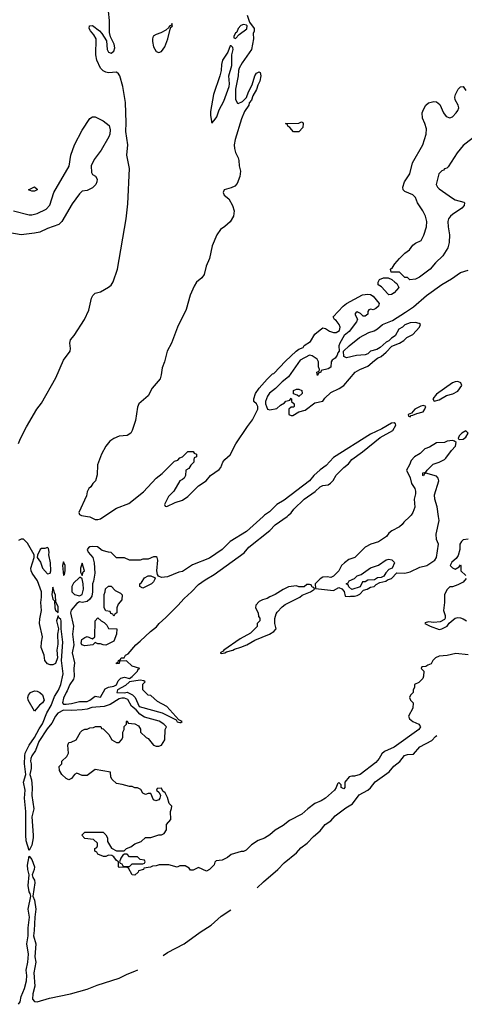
# Model space of a CAD drawing. Header units: inches. Extents: x 2293880 to 2522759, y 823965 to 1006879.
# Tile 297 of 325: x 2503719 to 2507080, y 856312 to 863755. Entities that reach past the tile are written whole.
import ezdxf

# ---------------------------------------------------------------- set-up
doc = ezdxf.new("R2010")
doc.units = ezdxf.units.IN
doc.header["$MEASUREMENT"] = 0
doc.layers.add('C5805', color=7, linetype='Continuous')
doc.layers.add('C5806', color=7, linetype='Continuous')

msp = doc.modelspace()

# ---------------------------------------------------------------- linework, layer by layer
at = {"layer": 'C5805', "color": 5, "elevation": 20}
for points in [[(2505559.8, 860000), (2505434, 859886), (2505310, 859809.3), (2505250.5, 859749.5), (2505154.6, 859685.4), (2505025.8, 859634.2), (2504950, 859584), (2504921.4, 859578.6), (2504836.9, 859543.1), (2504790, 859538), (2504767.3, 859547.3), (2504760.4, 859560.4), (2504755.3, 859590), (2504762, 859670), (2504758, 859690), (2504750, 859695.3), (2504730, 859695.3), (2504690, 859678), (2504650, 859678), (2504630, 859668.7), (2504549.1, 859669.1), (2504510, 859688), (2504450, 859688), (2504410, 859728), (2504390, 859728.7), (2504342, 859742), (2504306, 859770), (2504270, 859772.3), (2504250, 859769.4), (2504238.4, 859761.6), (2504228.8, 859750), (2504235.5, 859730), (2504270.4, 859690.4), (2504282.3, 859650), (2504285.7, 859570), (2504276.3, 859510), (2504268.4, 859490), (2504268.6, 859430), (2504263.4, 859396.6), (2504250, 859374), (2504230, 859357.2), (2504190, 859349.3), (2504170, 859355.3), (2504150, 859341.2), (2504107.9, 859292.1), (2504103.7, 859270), (2504124.6, 859170), (2504118.8, 859110), (2504127.8, 859030), (2504116.5, 858970), (2504133.5, 858893.5), (2504128.3, 858850), (2504130.3, 858789.7), (2504125.3, 858770), (2504097, 858730), (2504078.2, 858681.8), (2504068.9, 858670), (2504050, 858625.2), (2504043.1, 858590), (2504050, 858582), (2504070, 858580.3), (2504110, 858585.7), (2504170, 858600.9), (2504230, 858601.1), (2504249.3, 858610), (2504290, 858640.7), (2504330, 858634.8), (2504363.8, 858696.2), (2504389.6, 858710.4), (2504430, 858718), (2504450, 858726.8), (2504463.8, 858756.2), (2504482.3, 858777.7), (2504510, 858784.4), (2504550, 858776), (2504570, 858791), (2504608.7, 858830), (2504615.3, 858844.7), (2504626, 858850), (2504568.4, 858868.4), (2504527.3, 858907.3), (2504474, 858906), (2504471.2, 858888.9), (2504450, 858886), (2504450, 858894), (2504462, 858898), (2504466, 858910), (2504482, 858918), (2504486, 858930), (2504508, 858932), (2504518, 858950), (2504538, 858962), (2504596, 859030), (2504630, 859056.3), (2504706.6, 859130), (2504753.9, 859166.1), (2504772.3, 859190), (2504824.2, 859235.8), (2504914.3, 859325.7), (2504960.9, 859379.1), (2505018, 859430), (2505070, 859484.9), (2505119.7, 859520.3), (2505190, 859560.4), (2505414.5, 859725.5), (2505451.7, 859768.3), (2505610, 859894), (2505650, 859937.3), (2505739.4, 860000)], [(2504231.4, 860000), (2504250, 859997.3), (2504290, 859977.3), (2504310, 859977.3), (2504330, 859982.8), (2504355.7, 860000)], [(2506667.4, 860000), (2506622.4, 859957.6), (2506610, 859939), (2506590, 859921.2), (2506531.3, 859890), (2506510, 859874), (2506490.6, 859849.4), (2506430, 859808.7), (2506374, 859790), (2506330, 859768), (2506251, 859689), (2506206.4, 859673.6), (2506174, 859650), (2506151.6, 859628.4), (2506132, 859590), (2506090, 859548), (2506070, 859538), (2506043.1, 859543.1), (2506010, 859542), (2505990, 859528.7), (2505952, 859490), (2505954, 859454), (2506090, 859441), (2506130, 859462), (2506152.7, 859452.7), (2506172.7, 859432.7), (2506178, 859398), (2506214, 859394), (2506222, 859398), (2506250, 859396), (2506270, 859402.8), (2506290, 859411.3), (2506318, 859442), (2506346, 859450), (2506370, 859466), (2506398, 859470), (2506414.6, 859485.4), (2506440.4, 859499.6), (2506486, 859510), (2506499, 859521), (2506530, 859532), (2506570, 859574), (2506630, 859571), (2506670, 859580.7), (2506743.3, 859616.7), (2506795.3, 859630), (2506857.2, 859670), (2506869.4, 859690.6), (2506884, 859790), (2506870, 859826), (2506867.2, 859867.2), (2506889.6, 859970), (2506885, 860000)], [(2507110, 858954), (2507016.8, 858963.2), (2506950, 858948.7), (2506890, 858944), (2506862, 858930), (2506842, 858910), (2506830, 858886), (2506803.6, 858876.4), (2506790, 858866), (2506758, 858862), (2506754, 858850), (2506774, 858830), (2506771.6, 858791.6), (2506765.4, 858774.6), (2506735.3, 858744.7), (2506702, 858730), (2506702, 858710), (2506692.7, 858687.3), (2506692, 858670), (2506672, 858650), (2506664.7, 858630), (2506672, 858610), (2506692, 858590), (2506691.3, 858551.3), (2506658, 858490), (2506664.7, 858470), (2506690.6, 858450.6), (2506736, 858430), (2506747.3, 858410), (2506735.5, 858390), (2506550, 858256), (2506475.9, 858224.1), (2506455.9, 858204.1), (2506435.5, 858170), (2506410, 858140.7), (2506292.1, 858047.9), (2506250, 858036), (2506230, 858037.2), (2506208, 858032), (2506176.3, 857990), (2506176.3, 857950), (2506170, 857941.2), (2506148, 857950), (2506148, 857970), (2506130, 857988), (2506121, 857979), (2506112, 857950), (2506097.3, 857930), (2506031, 857870), (2505998, 857850), (2505950, 857829.2), (2505896, 857790), (2505851.3, 857750), (2505758, 857702), (2505710, 857664), (2505650.7, 857629.3), (2505610, 857594), (2505568, 857568), (2505522, 857550), (2505470, 857518), (2505430, 857478), (2505410, 857468), (2505392.7, 857467.3), (2505316.9, 857443.1), (2505290, 857422), (2505250, 857402), (2505203.6, 857396.4), (2505192.7, 857387.3), (2505190, 857366), (2505154, 857330), (2505130, 857318), (2505070, 857346), (2505030, 857326), (2505010, 857326), (2505000.4, 857340.4), (2504970, 857358), (2504930, 857358), (2504910, 857348), (2504847.3, 857367.3), (2504772.7, 857367.3), (2504750, 857358), (2504723.6, 857356.4), (2504707.3, 857347.3), (2504658, 857342), (2504654, 857330), (2504618, 857322), (2504614, 857310), (2504590, 857289.2), (2504568, 857290), (2504542, 857342), (2504527.3, 857347.3), (2504470, 857346), (2504466, 857350), (2504466, 857390), (2504450, 857398), (2504430, 857426), (2504416.4, 857436.4), (2504390, 857438), (2504370, 857428), (2504351.6, 857428.4), (2504310, 857446), (2504302, 857462), (2504286, 857470), (2504286, 857490), (2504302, 857498), (2504306, 857510), (2504306, 857530), (2504276.4, 857556.4), (2504210, 857566), (2504188, 857590), (2504210, 857614), (2504350, 857614), (2504370, 857594), (2504382, 857570), (2504383.6, 857543.6), (2504411.6, 857491.6), (2504450, 857472), (2504488.4, 857471.6), (2504507.3, 857472.7), (2504526, 857490), (2504558, 857502), (2504590, 857524.7), (2504638, 857542), (2504670, 857572), (2504710, 857574), (2504770, 857592), (2504790, 857592), (2504810, 857602), (2504828, 857630), (2504828.7, 857670), (2504862, 857710), (2504858, 857770), (2504867.3, 857792.7), (2504868, 857810), (2504848, 857830), (2504836.4, 857876.4), (2504818, 857910), (2504802, 857922), (2504790, 857946), (2504758, 857942), (2504754, 857930), (2504772.7, 857912.7), (2504782, 857890), (2504778, 857870), (2504770, 857858), (2504748.8, 857848.9), (2504730, 857858), (2504710, 857906), (2504690, 857906), (2504670, 857898), (2504650, 857908), (2504634.6, 857934.6), (2504610, 857948), (2504588.8, 857948.9), (2504570, 857958), (2504550, 857958), (2504494.6, 857974.6), (2504450, 857982), (2504418, 858010), (2504408, 858030), (2504406, 858066), (2504290, 858088), (2504230, 858042), (2504190, 858042), (2504150, 858058), (2504132, 858048), (2504110, 858018), (2504090, 858008), (2504070, 858018), (2504038, 858050), (2504020.4, 858080.4), (2504018, 858110), (2504038, 858130), (2504038, 858150), (2504074.6, 858185.4), (2504088, 858210), (2504082, 858270), (2504089.1, 858290.9), (2504107.3, 858292.7), (2504146, 858310), (2504178, 858370), (2504190, 858382), (2504210, 858392), (2504230, 858392), (2504250, 858402), (2504276.4, 858403.6), (2504292.7, 858412.7), (2504331.6, 858411.6), (2504338, 858398), (2504350, 858394), (2504392.7, 858352.7), (2504414, 858310), (2504450, 858292), (2504470, 858292), (2504488, 858310), (2504498, 858330), (2504498, 858370), (2504508, 858390), (2504508.4, 858411.6), (2504526, 858430), (2504526, 858450), (2504530, 858454), (2504538, 858438), (2504590, 858432), (2504616.9, 858416.9), (2504631.3, 858391.3), (2504632, 858370), (2504674, 858330), (2504690, 858322), (2504730, 858272), (2504750, 858262), (2504770, 858262), (2504790, 858272), (2504815.3, 858310), (2504818, 858390), (2504828, 858410), (2504808.7, 858430), (2504773.3, 858453.3), (2504661.3, 858481.3), (2504625.8, 858505.8), (2504599.1, 858539.1), (2504564.7, 858564.7), (2504535.8, 858615.8), (2504510, 858627), (2504490, 858627), (2504470, 858620.9), (2504401.4, 858578.6), (2504356.2, 858563.8), (2504264, 858556), (2504230, 858544), (2504190, 858538.5), (2504113.8, 858533.8), (2504050, 858536), (2504007.5, 858512.5), (2503988.8, 858491.2), (2503962.5, 858437.5), (2503925.4, 858394.6), (2503862.3, 858297.7), (2503838, 858230), (2503810.2, 858190), (2503803.2, 858170), (2503800.3, 858150), (2503805.3, 858130), (2503804.4, 858095.6), (2503796.4, 858050), (2503809.2, 858009.2), (2503813.7, 857950), (2503810.2, 857890.2), (2503826.5, 857790), (2503810.2, 857730), (2503821.6, 857590), (2503819.7, 857570), (2503810, 857515.3), (2503790, 857475.3), (2503768.8, 857548.8), (2503764.2, 857590), (2503766.2, 857770), (2503755.8, 857870), (2503758.9, 857930), (2503748.7, 857990), (2503766, 858050), (2503755.3, 858130), (2503756.8, 858190), (2503760.8, 858210), (2503789.9, 858270.1), (2503830.9, 858329.1), (2503864.8, 858395.2), (2503890, 858433), (2503923.9, 858516), (2503956.4, 858570), (2503981, 858639), (2504012.1, 858687.8), (2504029.5, 858729.5), (2504047.6, 858810), (2504035.1, 858910), (2504043.7, 859050), (2504032.8, 859150), (2504033.1, 859210), (2504030, 859221.2), (2504014.5, 859234.5), (2504010, 859248), (2503998, 859210), (2504012, 859150), (2504004, 859110), (2504006.4, 859033.6), (2503998.8, 858990), (2504004.7, 858930), (2503990, 858888), (2503970, 858878), (2503950, 858878), (2503930, 858886), (2503908, 858910), (2503904, 858950), (2503881.6, 859010), (2503883, 859050), (2503891.8, 859090), (2503867.4, 859190), (2503870, 859224.7), (2503884.7, 859290), (2503877.7, 859350), (2503883.5, 859390), (2503882.6, 859430), (2503853.3, 859513.3), (2503813.2, 859570), (2503805.2, 859590), (2503804, 859610), (2503829, 859690), (2503828.7, 859710), (2503778, 859798), (2503748.4, 859828.4), (2503730, 859828.7), (2503710, 859819)], [(2507110, 859829.2), (2507070, 859822), (2507058, 859810), (2507046, 859790), (2507046.8, 859750), (2507034.4, 859705.6), (2507018, 859682), (2506984.7, 859655.3), (2506972, 859630), (2506990, 859612), (2507010, 859602), (2507042, 859618), (2507050, 859634), (2507054, 859630), (2507054, 859590), (2507090, 859554)], [(2507094, 859530), (2507070, 859502), (2507030, 859482), (2506990, 859468.7), (2506970, 859468), (2506950, 859448), (2506930.9, 859409.1), (2506930.7, 859349.3), (2506922, 859290), (2506934.8, 859250), (2506934.8, 859230), (2506930, 859222), (2506896.9, 859203.1), (2506850, 859199), (2506810, 859204), (2506784.7, 859195.3), (2506782, 859190), (2506822, 859170), (2506890, 859146), (2506910, 859151), (2506950, 859171.3), (2506966.3, 859193.7), (2507009.6, 859230.4), (2507030, 859235.5), (2507050, 859233.4), (2507070, 859226.8), (2507096, 859210)], [(2505514.3, 857191.7), (2505562.7, 857237.3), (2505670, 857330.2), (2505718.7, 857381.3), (2505810, 857456.2), (2505844, 857495.9), (2505892.8, 857530), (2505939.2, 857580.8), (2505990, 857624.2), (2506028.6, 857671.4), (2506070, 857699.3), (2506103.6, 857736.4), (2506183.5, 857796.5), (2506233.7, 857826.3), (2506285.4, 857894.6), (2506350, 857931), (2506371.4, 857948.6), (2506406.4, 857993.6), (2506510.6, 858069.4), (2506546.9, 858113.2), (2506591.8, 858148.2), (2506627.8, 858192.2), (2506650, 858201.5), (2506696.3, 858203.7), (2506742.9, 858257.1), (2506832.9, 858307), (2506862.6, 858337.4), (2506870.7, 858343.2)], [(2503710, 856311.7), (2503722.8, 856330), (2503728.8, 856370), (2503754.3, 856430), (2503770.8, 856490), (2503772.8, 856530), (2503768.2, 856570), (2503779.8, 856630), (2503785, 856690), (2503772.1, 856770), (2503781.8, 856830), (2503782.6, 856890), (2503794, 856970), (2503784, 857030), (2503802.7, 857130), (2503798, 857150), (2503790, 857161.2), (2503782, 857210), (2503789.8, 857289.8), (2503779.3, 857330), (2503776.8, 857363.2), (2503790, 857432), (2503810, 857407.7), (2503831.2, 857350), (2503828.9, 857330), (2503814, 857290), (2503818.4, 857270), (2503830.2, 857250.2), (2503833.2, 857230), (2503818.8, 857130), (2503830, 857098), (2503841, 857030), (2503832.1, 856970), (2503829, 856870), (2503822.4, 856830), (2503840.5, 856770), (2503833.7, 856670), (2503841, 856630), (2503826.8, 856550), (2503833.2, 856450), (2503819.3, 856390), (2503815.8, 856350), (2503830, 856332.9), (2503850, 856330.2), (2503942.9, 856357.1), (2504102.7, 856390), (2504230, 856425), (2504304.2, 856455.8), (2504471.1, 856508.9), (2504530, 856540.7), (2504590, 856561.8), (2504612.2, 856572.8)], [(2504804.3, 856680.5), (2504836.8, 856703.2), (2504962.2, 856770), (2505083, 856857), (2505166, 856910), (2505241.3, 856978.8), (2505314.2, 857026.1)]]:
    msp.add_lwpolyline(points, dxfattribs=at)
for points in [[(2503930, 859766), (2503910, 859758), (2503883.6, 859756.4), (2503874, 859750), (2503852.7, 859707.3), (2503852, 859690), (2503874.8, 859654.8), (2503891.3, 859610), (2503930, 859566), (2503950, 859572), (2503953, 859590), (2503952.4, 859650), (2503939, 859710), (2503942, 859730), (2503936.4, 859756.4)], [(2506230, 859448), (2506207.3, 859467.3), (2506202, 859482), (2506186, 859490), (2506202, 859498), (2506210, 859514), (2506250, 859532), (2506270, 859551.3), (2506299, 859561), (2506370, 859611.3), (2506430, 859631), (2506490, 859671), (2506510, 859676), (2506531.2, 859671.1), (2506550, 859654), (2506552, 859650), (2506534, 859610), (2506510, 859598), (2506485.4, 859574.6), (2506471.6, 859548.4), (2506450, 859538), (2506423.6, 859536.4), (2506399.6, 859520.4), (2506350, 859518), (2506330, 859506), (2506310, 859506), (2506291.3, 859468.7)], [(2504050, 859658), (2504042.8, 859630), (2504050, 859554), (2504058, 859562), (2504062, 859590), (2504062, 859630)], [(2504190, 859646), (2504178, 859610), (2504179.6, 859579.6), (2504190, 859554), (2504199, 859581), (2504208, 859590)], [(2504178, 859538), (2504170, 859538), (2504125.4, 859494.6), (2504112, 859470), (2504114, 859430), (2504132, 859410), (2504170, 859398.8), (2504190, 859411), (2504200.7, 859450), (2504198.4, 859490), (2504190, 859528)], [(2504650, 859458), (2504626, 859470), (2504628, 859490), (2504640.4, 859499.6), (2504663.1, 859536.9), (2504690, 859551.3), (2504711.2, 859551.1), (2504738, 859538), (2504742, 859530), (2504730, 859506), (2504714, 859490), (2504670, 859468)], [(2503970, 859466), (2503961, 859410), (2503970, 859374), (2503982, 859362), (2503984, 859310), (2503990, 859292), (2504010, 859274), (2504010, 859318), (2503992.9, 859352.9), (2503990, 859406), (2503981.2, 859421.2)], [(2504430, 859246), (2504422, 859262), (2504407.3, 859267.3), (2504402, 859282), (2504370, 859286), (2504358, 859310), (2504358, 859410), (2504366, 859430), (2504367.3, 859452.7), (2504390, 859474), (2504410, 859472), (2504439.6, 859439.6), (2504479.8, 859419.8), (2504492.7, 859407.3), (2504491.6, 859368.4), (2504463.6, 859336.4), (2504454, 859310), (2504454, 859270), (2504438, 859262)], [(2505910, 859486), (2505890, 859486), (2505870, 859468), (2505830, 859468), (2505810, 859475.3), (2505750, 859468), (2505710, 859448.7), (2505650.7, 859409.3), (2505610, 859393.2), (2505590, 859379), (2505554, 859370), (2505530, 859358), (2505504.7, 859330), (2505502, 859310), (2505522, 859270), (2505523.6, 859243.6), (2505534, 859230), (2505534, 859210), (2505514, 859190), (2505512.7, 859167.3), (2505463.6, 859116.4), (2505384.5, 859075.5), (2505262, 858990), (2505258, 858982), (2505234, 858970), (2505243.6, 858963.6), (2505270, 858967.7), (2505283.1, 858976.9), (2505330, 858988.4), (2505342.9, 858997.1), (2505390, 859010.7), (2505435.3, 859030), (2505496.2, 859063.8), (2505608, 859110), (2505639, 859130), (2505657.2, 859150), (2505648, 859190), (2505648.4, 859228.4), (2505656.5, 859263.5), (2505664.1, 859275.9), (2505702.9, 859317.1), (2505726, 859334), (2505835.3, 859390), (2505855.1, 859404.9), (2505918, 859430), (2505946, 859450), (2505942, 859462), (2505930, 859466), (2505922, 859482)], [(2504370, 859028), (2504350, 859028.7), (2504330, 859038), (2504310, 859038), (2504290, 859046), (2504271.6, 859028.4), (2504210, 859022), (2504188.8, 859028.9), (2504183.1, 859043.1), (2504189.4, 859070.6), (2504210, 859084.7), (2504230, 859092), (2504270, 859074), (2504286, 859090), (2504288.8, 859211.1), (2504310, 859234), (2504334, 859210), (2504356.9, 859196.9), (2504376.9, 859176.9), (2504390, 859154), (2504452, 859150), (2504451.3, 859110), (2504430, 859058)], [(2504630, 858761.2), (2504550, 858748.7), (2504518.5, 858721.5), (2504458, 858690), (2504454, 858670), (2504510, 858666), (2504530, 858670.6), (2504572.2, 858652.2), (2504590.4, 858630.4), (2504623.1, 858563.1), (2504795.9, 858515.9), (2504902, 858462), (2504910, 858447.3), (2504930, 858442), (2504938, 858442), (2504946, 858450), (2504922, 858462), (2504830, 858562), (2504760.2, 858600.2), (2504710, 858646), (2504690, 858648), (2504650, 858688), (2504648.8, 858731.1), (2504666, 858750), (2504656.4, 858756.4)], [(2503830, 858528), (2503783.7, 858610), (2503779.5, 858630), (2503784.5, 858650), (2503800.9, 858670), (2503830, 858681.6), (2503850, 858679.3), (2503870.8, 858670), (2503890.4, 858650.4), (2503904.7, 858610), (2503891.3, 858590), (2503867.3, 858572.7)], [(2504530, 857448), (2504510, 857448), (2504499.6, 857440.4), (2504483.6, 857416.4), (2504474, 857390), (2504478, 857378), (2504490, 857374), (2504498, 857358), (2504510, 857354), (2504550, 857354), (2504570, 857374), (2504650, 857374), (2504662, 857378), (2504666, 857390), (2504662, 857402), (2504630, 857406), (2504610, 857426), (2504550, 857426)]]:
    msp.add_lwpolyline(points, close=True, dxfattribs=at)
at = {"layer": 'C5806', "color": 5, "elevation": 20}
for points in [[(2503710, 860551), (2503725.1, 860590), (2503770, 860676.3), (2503848.1, 860810), (2503883.8, 860856.2), (2503992, 861048.1), (2504050, 861181), (2504099.3, 861250), (2504102.7, 861270), (2504097.2, 861310), (2504103.7, 861336.3), (2504130, 861366.8), (2504209.5, 861490), (2504241, 861559), (2504262, 861650), (2504270.9, 861669.1), (2504290, 861688.5), (2504330, 861698.9), (2504390, 861733.4), (2504410.6, 861749.4), (2504425.2, 861774.8), (2504459.3, 861870), (2504524.8, 862250), (2504536.1, 862363.9), (2504549.1, 862630), (2504529.8, 862730), (2504537.1, 862810), (2504521.7, 862910), (2504524.2, 862975.8), (2504517.3, 863130), (2504497.8, 863250), (2504476.2, 863330), (2504466.6, 863346.6), (2504450, 863358.2), (2504390, 863354.8), (2504370, 863359.3), (2504349.4, 863369.4), (2504329.8, 863390), (2504303.1, 863450), (2504293.1, 863490), (2504296.9, 863610), (2504280.1, 863640.1), (2504253.2, 863670), (2504244, 863690), (2504246, 863710), (2504268.8, 863711.1), (2504322.8, 863670), (2504340.7, 863650), (2504375.3, 863595.3), (2504380.3, 863530), (2504390, 863510.5), (2504410, 863503.1), (2504430, 863517.1), (2504436.9, 863543.1), (2504433.8, 863570), (2504405.8, 863625.8), (2504398.3, 863658.3), (2504398.6, 863750), (2504383.4, 863890)], [(2505437.6, 863790), (2505455.5, 863735.5), (2505490.5, 863690), (2505490.6, 863669.4), (2505484.7, 863650), (2505486, 863610), (2505470.8, 863530), (2505401, 863430), (2505378, 863390), (2505372, 863370), (2505371, 863331), (2505350.8, 863230), (2505351.2, 863151.1), (2505365.4, 863125.4), (2505370, 863122), (2505403.1, 863136.9), (2505434, 863166), (2505449, 863210), (2505477.2, 863262.8), (2505495.3, 863330), (2505510, 863352), (2505530, 863362), (2505536, 863356), (2505541, 863330), (2505534, 863290), (2505518.8, 863261.2), (2505510, 863228.7), (2505481.4, 863178.6), (2505470, 863148), (2505454.4, 863125.6), (2505450, 863108.7), (2505419.1, 863060.9), (2505394.4, 863005.6), (2505347.8, 862850), (2505340.9, 862810), (2505342, 862782), (2505350, 862751), (2505371, 862710), (2505376, 862690), (2505377.3, 862650), (2505387.7, 862610), (2505383.8, 862570), (2505362.4, 862517.6), (2505343.8, 862496.2), (2505316.3, 862483.7), (2505264.7, 862470), (2505256, 862450), (2505264.7, 862430), (2505299.9, 862399.9), (2505327.7, 862350), (2505339.1, 862310), (2505335.8, 862270), (2505310, 862227.3), (2505270, 862191.8), (2505237.3, 862170), (2505207.7, 862130), (2505174.2, 862045.8), (2505154.7, 861950), (2505128.5, 861891.5), (2505114, 861830), (2505095, 861805), (2505054.6, 861770), (2505038.2, 861741.8), (2505008.4, 861671.6), (2504976.4, 861563.6), (2504910.4, 861430.4), (2504865.5, 861310), (2504832.6, 861250), (2504814.4, 861170), (2504795.4, 861124.6), (2504788.4, 861070), (2504779.7, 861040.3), (2504719.6, 860970), (2504689.2, 860910.8), (2504618.8, 860850), (2504610, 860826), (2504593.8, 860726.2), (2504568.7, 860650), (2504558, 860630), (2504530, 860611.5), (2504470, 860607.6), (2504430.7, 860590), (2504399.1, 860570), (2504369, 860531), (2504338, 860470), (2504306, 860390), (2504305.4, 860314.6), (2504291.3, 860270), (2504272, 860250), (2504256.9, 860223.1), (2504242, 860210), (2504230, 860186), (2504224.7, 860155.3), (2504166, 860030), (2504170, 860014), (2504186.4, 860006.4), (2504231.4, 860000)], [(2507250, 862943.1), (2507070, 862803), (2507026.7, 862750), (2506956.8, 862643.2), (2506947.1, 862632.9), (2506930, 862628), (2506922, 862618), (2506910, 862613.2), (2506887.7, 862590), (2506867.7, 862510), (2506876, 862490), (2506890, 862476), (2506990, 862405.5), (2507010, 862393), (2507075.3, 862375.3), (2507082, 862370), (2507078, 862350), (2507062, 862330), (2506990, 862283.7), (2506974, 862270), (2506960.5, 862250), (2506955.5, 862230), (2506957.1, 862190), (2506968.2, 862130), (2506964.9, 862070), (2506954.9, 862030), (2506916.3, 861970), (2506862, 861918), (2506822.8, 861870), (2506741, 861810), (2506710, 861793.2), (2506668.7, 861788.7), (2506650, 861806), (2506630, 861806), (2506590, 861846), (2506527.3, 861847.3), (2506522, 861870), (2506538, 861882), (2506554, 861910), (2506590, 861950.8), (2506629.6, 861990.4), (2506664.1, 862015.9), (2506690, 862050.7), (2506710, 862066), (2506753.2, 862086.8), (2506773.8, 862126.2), (2506793.3, 862190), (2506796.3, 862230), (2506786, 862270), (2506766, 862310), (2506725.6, 862370), (2506711.1, 862411.1), (2506691.1, 862431.1), (2506630, 862456), (2506618, 862470), (2506614.5, 862490), (2506627.6, 862530), (2506666.9, 862590), (2506686.9, 862673.1), (2506765.1, 862810), (2506792.2, 862890), (2506793.5, 862930), (2506782, 862970), (2506763.8, 863010), (2506761.4, 863050), (2506770, 863076.3), (2506790, 863110.4), (2506810, 863126.4), (2506850, 863137.6), (2506870, 863133.7), (2506894, 863114), (2506921.3, 863050), (2506942.9, 863022.8), (2506970, 863014), (2506990, 863021.3), (2507018.7, 863050), (2507031.6, 863070), (2507037.6, 863090), (2507032, 863110), (2507010, 863149), (2507008.1, 863170), (2507012, 863190), (2507032.7, 863230), (2507050, 863247.3), (2507070.3, 863250.3), (2507090, 863221)], [(2503671, 862310), (2503790, 862279.6), (2503810, 862279.6), (2503850, 862290.2), (2503917.7, 862322.3), (2503946.8, 862353.2), (2503977.7, 862450), (2504091.9, 862648.2), (2504106.3, 862730), (2504132.8, 862810), (2504190, 862920.5), (2504250, 863007.3), (2504270, 863020.7), (2504290, 863020.7), (2504350, 862990.5), (2504394.2, 862954.2), (2504403, 862923), (2504400.3, 862890), (2504393.7, 862870), (2504335.8, 862770), (2504282.7, 862697.4), (2504259.5, 862650), (2504261.3, 862601.3), (2504270, 862586), (2504292.7, 862572.7), (2504304.9, 862550), (2504303, 862530), (2504294.4, 862510), (2504270, 862485.2), (2504230, 862464), (2504190, 862458.4), (2504170, 862439.5), (2504116.3, 862363.7), (2504037.4, 862230), (2504013.4, 862206.6), (2503930, 862176.8), (2503869.8, 862149.8), (2503830, 862140.3), (2503730, 862129.8), (2503510, 862167.9)], [(2504355.7, 860000), (2504450, 860063.1), (2504542.9, 860097.1), (2504654.7, 860185.3), (2504749.3, 860290), (2504796.2, 860323.8), (2504890, 860418), (2504914, 860426), (2504930, 860442), (2504948.4, 860451.6), (2504990, 860492), (2505030, 860492), (2505038, 860478), (2505054, 860470), (2505054, 860450), (2505038, 860442), (2505034, 860430), (2505034, 860410), (2505011.6, 860388.4), (2504996.9, 860363.1), (2504974, 860350), (2504972, 860310), (2504962, 860290), (2504950, 860278), (2504930, 860268), (2504884.7, 860190), (2504844.7, 860150), (2504814, 860090), (2504818, 860078), (2504830, 860074), (2504894.6, 860105.4), (2504950, 860122.8), (2504990, 860151.3), (2505069.4, 860230.6), (2505129, 860270), (2505162, 860310), (2505226.3, 860353.7), (2505239, 860370), (2505254, 860410), (2505269, 860430), (2505310, 860464.7), (2505352.7, 860550), (2505439.5, 860680.5), (2505479, 860730), (2505518, 860810), (2505518, 860830), (2505508, 860850), (2505488, 860870), (2505488, 860890), (2505502, 860930), (2505529, 860970), (2505590, 861038), (2505630, 861078), (2505639, 861081), (2505726.8, 861173.2), (2505808.7, 861250), (2505830, 861264.7), (2505862, 861278), (2505870, 861291.3), (2505916.5, 861323.5), (2505950, 861378), (2505990, 861411), (2506010, 861424.7), (2506030, 861421), (2506059.8, 861399.8), (2506090, 861390.8), (2506110, 861391), (2506135.3, 861404.7), (2506142, 861430), (2506134, 861450), (2506110, 861482), (2506098, 861490), (2506088.7, 861510), (2506164, 861590), (2506190, 861610.8), (2506310, 861676), (2506350, 861681), (2506370, 861678), (2506390, 861666), (2506434.8, 861610), (2506430.6, 861590), (2506410, 861572.7), (2506390, 861562.7), (2506372.7, 861567.3), (2506358, 861562), (2506351.3, 861548.7), (2506350.8, 861530), (2506330, 861513.2), (2506314.6, 861514.6), (2506294.6, 861534.6), (2506270, 861548), (2506259.6, 861540.4), (2506252, 861530), (2506271.3, 861491.3), (2506264.7, 861470), (2506210, 861399), (2506171.2, 861368.9), (2506138, 861310), (2506132, 861290), (2506134, 861250), (2506123.6, 861236.4), (2506119.6, 861220.4), (2506103.6, 861196.4), (2506079.6, 861180.4), (2506072, 861170), (2506070, 861128.7), (2506050, 861115.3), (2505998, 861102), (2505994, 861090), (2505978, 861082), (2505970, 861066), (2505966, 861090), (2505982, 861098), (2505986, 861110), (2505978, 861130), (2505978, 861170), (2505968, 861190), (2505930, 861215.3), (2505910, 861218), (2505838, 861182), (2505750, 861055.3), (2505702.5, 861017.5), (2505653.4, 860966.6), (2505607.7, 860932.3), (2505591.3, 860910), (2505578, 860870), (2505576, 860850), (2505591.6, 860811.6), (2505610, 860804.7), (2505663.1, 860816.9), (2505690, 860842), (2505720.4, 860859.6), (2505730, 860872), (2505762, 860878), (2505770, 860894), (2505774, 860890), (2505774, 860870), (2505794, 860850), (2505794, 860830), (2505790, 860826), (2505770, 860826), (2505754, 860810), (2505754, 860770), (2505770, 860762), (2505783.6, 860763.6), (2505828.4, 860791.6), (2505876.5, 860803.5), (2505950, 860858), (2506010, 860872), (2506025.6, 860894.4), (2506070, 860936), (2506133.6, 860966.4), (2506168.7, 860990), (2506254, 861090), (2506290, 861110.8), (2506350, 861136), (2506400.2, 861179.8), (2506423.7, 861196.3), (2506451.9, 861208.1), (2506490, 861241), (2506532.9, 861287.1), (2506590, 861310.8), (2506622, 861330), (2506646.3, 861353.7), (2506690, 861376), (2506742, 861430), (2506748.7, 861450), (2506738, 861458), (2506710, 861466), (2506670, 861464), (2506631.2, 861448.9), (2506612, 861430), (2506585.4, 861414.6), (2506555.9, 861364.1), (2506530, 861348.7), (2506510, 861328), (2506490, 861318), (2506443.5, 861276.5), (2506418, 861262), (2506370, 861248.7), (2506350.7, 861229.3), (2506330, 861221.2), (2506263.5, 861216.5), (2506190, 861198), (2506168.4, 861208.4), (2506166, 861250), (2506208, 861290), (2506287.5, 861352.5), (2506358, 861390), (2506397.2, 861402.8), (2506422.7, 861417.3), (2506462, 861450), (2506538, 861482), (2506635.9, 861544.1), (2506694.7, 861585.3), (2506792.7, 861670), (2506910, 861754.4), (2506983.5, 861796.5), (2507050, 861844), (2507110, 861860.7)], [(2505739.4, 860000), (2505751.5, 860008.5), (2505771.8, 860028.2), (2505790, 860056), (2505869.4, 860130.6), (2505952.7, 860187.3), (2505990, 860224.7), (2506010, 860234.8), (2506050, 860238), (2506069.3, 860250.7), (2506089.3, 860270.7), (2506110, 860311.3), (2506170, 860371), (2506203.2, 860396.8), (2506229.6, 860430.4), (2506310, 860487.3), (2506443.6, 860596.4), (2506539, 860650), (2506562, 860690), (2506559, 860699), (2506548.4, 860708.4), (2506530, 860705.2), (2506456.7, 860663.3), (2506370, 860622.7), (2506090, 860446.6), (2506035.3, 860384.7), (2505990, 860352.3), (2505942.8, 860310), (2505910.4, 860269.6), (2505716.7, 860123.3), (2505662.8, 860090), (2505606.2, 860033.8), (2505570, 860009.2), (2505559.8, 860000)], [(2506885, 860000), (2506873.8, 860073.8), (2506857, 860130), (2506855.5, 860164.5), (2506886, 860270), (2506882.7, 860290), (2506870, 860305.2), (2506790, 860326), (2506778, 860322), (2506770, 860306), (2506766, 860310), (2506766, 860330), (2506790, 860334), (2506798, 860350), (2506845.2, 860394.8), (2506890, 860410.8), (2506929.3, 860430.7), (2506939.3, 860440.7), (2506982.5, 860497.5), (2507014, 860530), (2507018, 860558), (2507006, 860570), (2506990, 860575.3), (2506950, 860568), (2506930, 860558), (2506870, 860555.3), (2506816, 860524), (2506782, 860510), (2506745.4, 860474.6), (2506702, 860450), (2506676.9, 860423.1), (2506664.7, 860390), (2506642, 860350), (2506671.6, 860291.6), (2506681, 860250), (2506706, 860210), (2506711, 860190), (2506710.8, 860170), (2506700.7, 860130), (2506704.7, 860070), (2506691.3, 860030), (2506678, 860010), (2506667.4, 860000)]]:
    msp.add_lwpolyline(points, dxfattribs=at)
for points in [[(2504870, 863726), (2504865.4, 863714.6), (2504854, 863710), (2504854, 863706), (2504850, 863708), (2504844.9, 863695.1), (2504823.1, 863676.9), (2504784.7, 863655.3), (2504750, 863644), (2504728.9, 863630), (2504722.4, 863610), (2504722.6, 863590), (2504731.3, 863550), (2504750, 863514.9), (2504770, 863508), (2504790, 863514.6), (2504817.1, 863550), (2504838, 863610), (2504856.5, 863683.5), (2504862, 863698), (2504870, 863702), (2504873.2, 863710)], [(2505410, 863719.3), (2505390, 863712.3), (2505371, 863690), (2505359.1, 863660.9), (2505350, 863654), (2505338, 863630), (2505338, 863618), (2505350, 863612), (2505377.2, 863642.8), (2505434.6, 863685.4), (2505438, 863710), (2505434, 863714)], [(2505318, 863558), (2505310, 863558), (2505291.3, 863508.7), (2505250.9, 863449.1), (2505243.5, 863416.5), (2505240.7, 863370), (2505230.8, 863330), (2505183.8, 863190), (2505161.4, 863061.4), (2505160.7, 863030), (2505170, 862974), (2505190, 862992), (2505210, 863022), (2505226.3, 863073.7), (2505261.5, 863138.5), (2505301.2, 863250), (2505305.2, 863270), (2505299, 863330), (2505322, 863410), (2505322, 863490), (2505333.2, 863530), (2505330, 863546)], [(2505787.3, 862907.3), (2505760.4, 862940.4), (2505746, 862950), (2505742, 862962), (2505728, 862970), (2505830, 862974), (2505850, 862982), (2505858, 862978), (2505862, 862970), (2505859.6, 862940.4), (2505830, 862908)], [(2503810, 862458), (2503786, 862470), (2503830, 862490.7), (2503850, 862474), (2503850, 862468.7), (2503830, 862458)], [(2506510, 861675.3), (2506502, 861682), (2506454.6, 861734.6), (2506428, 861750), (2506428, 861770), (2506438, 861790), (2506470, 861804.7), (2506503.6, 861803.6), (2506531.6, 861791.6), (2506554, 861770), (2506570, 861762), (2506584.7, 861730), (2506550, 861689.4), (2506530, 861677.2)], [(2507030, 861019.3), (2507010, 861018), (2506990, 861009.5), (2506870, 860925.2), (2506841, 860890), (2506851.6, 860871.6), (2506890, 860880.7), (2506944.5, 860915.5), (2506993.6, 860926.4), (2507030, 860947.3), (2507061.2, 860990), (2507054, 861010)], [(2505830, 860906), (2505816.4, 860916.4), (2505787.3, 860927.3), (2505788.8, 860951.1), (2505810, 860962), (2505830, 860962), (2505852.7, 860952.7), (2505854, 860930)], [(2506770, 860839), (2506750, 860833.2), (2506706, 860810), (2506679.8, 860780.2), (2506654, 860770), (2506658, 860758), (2506670, 860754), (2506678, 860762), (2506690, 860764.7), (2506721.2, 860778.8), (2506768.8, 860791.1), (2506782, 860810), (2506788, 860830)], [(2507090, 860648), (2507062, 860630), (2507042, 860610), (2507034, 860590), (2507042, 860582), (2507070, 860584.7), (2507090, 860598), (2507108, 860630)]]:
    msp.add_lwpolyline(points, close=True, dxfattribs=at)

doc.saveas('drawing.dxf')
